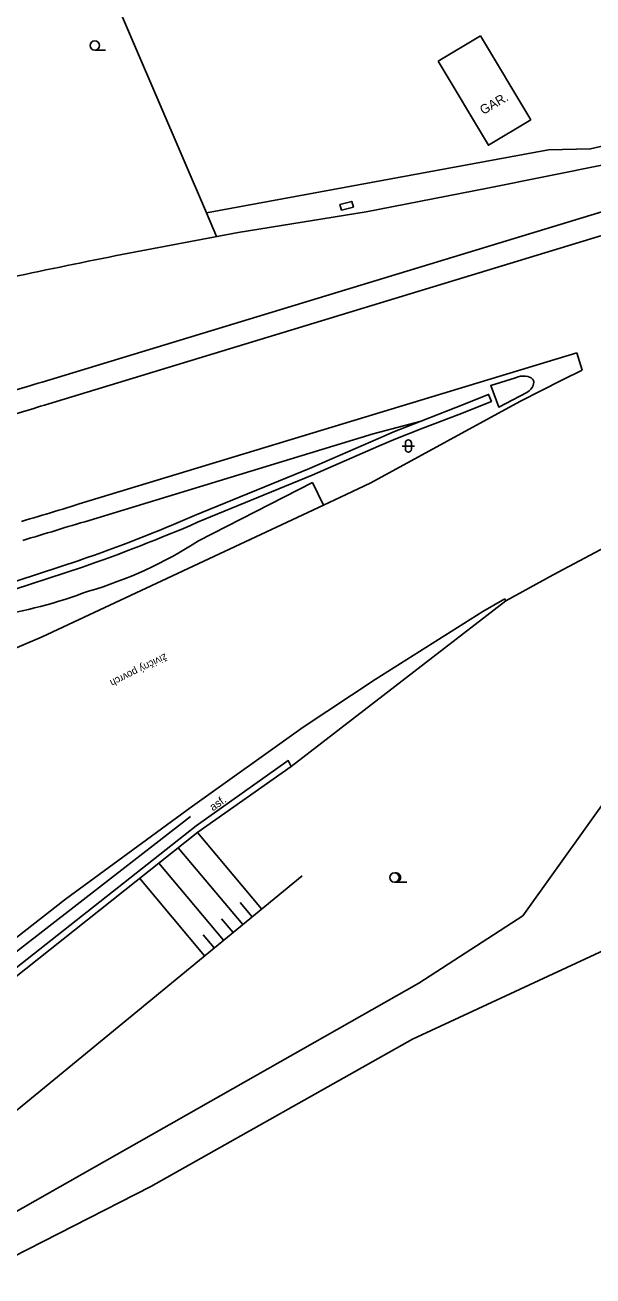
# Model space of a CAD drawing. Extents: x -595546 to -593986, y -1160845 to -1159202.
# Drawn here: x -595028.6 to -594982.5, y -1159598.5 to -1159496.9 of the extents above; entities that cross this region are included whole.
import ezdxf

# ---------------------------------------------------------------- set-up
doc = ezdxf.new("R2010")
doc.units = 0
for name, color, linetype in [('DOP - rozhrani ploch obecne', 7, 'Continuous'), ('Level 24', 7, 'Continuous'), ('Level 36', 7, 'Continuous'), ('TM - budovy zdene_ betonove - VP', 7, 'Continuous'), ('TM - chodniky - VP', 7, 'Continuous'), ('TM - komunikace - VP', 7, 'Continuous'), ('TM - letecke snimky - pomocna linie', 7, 'Continuous'), ('TM - plot drateny_ kovovy - VP', 7, 'Continuous'), ('TM - popis objektu', 7, 'Continuous'), ('TM - popis povrchu', 7, 'Continuous'), ('TM - rozhrani kultur', 7, 'Continuous'), ('TM - srafovani', 7, 'Continuous'), ('Z-KRESBA', 7, 'Continuous'), ('Z-POPIS', 7, 'Continuous')]:
    doc.layers.add(name, color=color, linetype=linetype)

msp = doc.modelspace()

# ---------------------------------------------------------------- linework, layer by layer
at = {"layer": 'DOP - rozhrani ploch obecne'}
for p, q in [((-594981.48, -1159508.24), (-594991.03, -1159510.16)), ((-594991.03, -1159510.16), (-595000.88, -1159512.06)), ((-594979.95, -1159511.52), (-595027.19, -1159525.89)), ((-595000.88, -1159512.06), (-595011.29, -1159513.75)), ((-595011.29, -1159513.75), (-595021.17, -1159515.62)), ((-595000.31, -1159530.1), (-594996.43, -1159529.06)), ((-595000.31, -1159530.1), (-595023.74, -1159537.23)), ((-594999.27, -1159530.2), (-595005.48, -1159532.9)), ((-595005.48, -1159532.9), (-595014.82, -1159536.73)), ((-595005.27, -1159533.46), (-595014.59, -1159537.28)), ((-595005.24, -1159534.04), (-595014.51, -1159538.78)), ((-595024.12, -1159540.35), (-595033.44, -1159543.4)), ((-595023.93, -1159540.92), (-595033.25, -1159543.97))]:
    msp.add_line(p, q, dxfattribs=at)
for points in [[(-595027.19, -1159525.89), (-595027.53, -1159525.99), (-595027.86, -1159526.09), (-595028.19, -1159526.19), (-595028.39, -1159526.25), (-595030.49, -1159526.87)], [(-594988.76, -1159525.54), (-594990.77, -1159526.16), (-594990.12, -1159527.93), (-594987.83, -1159526.74)], [(-594999.27, -1159530.2), (-594999.27, -1159530.2), (-594998.71, -1159529.96), (-594996.5, -1159529.09), (-594993.59, -1159527.97), (-594990.94, -1159526.9), (-594990.94, -1159526.9), (-594990.72, -1159527.46), (-594990.72, -1159527.46), (-594993.37, -1159528.53), (-594996.28, -1159529.64), (-594998.48, -1159530.51), (-594999.89, -1159531.1), (-595005.27, -1159533.46)], [(-595023.74, -1159537.23), (-595024.08, -1159537.33), (-595024.41, -1159537.43), (-595024.75, -1159537.53), (-595025.08, -1159537.63), (-595025.42, -1159537.74), (-595025.75, -1159537.84), (-595026.09, -1159537.94), (-595026.42, -1159538.04), (-595026.76, -1159538.14), (-595027.1, -1159538.24), (-595027.43, -1159538.35), (-595027.77, -1159538.45), (-595028.1, -1159538.55), (-595028.44, -1159538.65), (-595028.77, -1159538.75)]]:
    msp.add_lwpolyline(points, dxfattribs=at)
for centre, radius, start, end in [((-594939.88, -1159929.94), 422.21, 101.1011, 102.366), ((-595067.98, -1159414.01), 133.74, 289.1438, 293.4257), ((-595067.94, -1159414.08), 134.26, 289.1404, 293.4203), ((-595033.05, -1159510.11), 34.15, 286.3666, 302.8916), ((-595037.84, -1159504.41), 41.07, 279.1498, 290.5416)]:
    msp.add_arc(centre, radius, start, end, dxfattribs=at)
msp.add_ellipse((-594988.49, -1159526.24), major_axis=(1.18, 0.47), ratio=0.589585, start_param=5.056559, end_param=7.853982, dxfattribs=at)
at = {"layer": 'Level 24'}
msp.add_lwpolyline([(-595002.89, -1159511.95), (-595001.92, -1159511.7), (-595002.05, -1159511.22), (-595003.01, -1159511.47)], close=True, dxfattribs=at)
at = {"layer": 'Level 36'}
for p, q in [((-595022.92, -1159498.95), (-595022.05, -1159498.95)), ((-594997.7, -1159530.84), (-594997.7, -1159531.34)), ((-594997.2, -1159530.84), (-594997.2, -1159531.34)), ((-594997.95, -1159531.09), (-594996.95, -1159531.09)), ((-594998.59, -1159566.5), (-594997.59, -1159566.5))]:
    msp.add_line(p, q, dxfattribs=at)
for centre in [(-595022.92, -1159498.57), (-594998.59, -1159566.12)]:
    msp.add_circle(centre, 0.375, dxfattribs=at)
for centre, radius, start, end in [((-594997.45, -1159530.84), 0.25, 0, 180), ((-594997.45, -1159531.34), 0.25, 180, 0), ((-594998.46, -1159566.12), 0.375, 260.4059, 99.5941)]:
    msp.add_arc(centre, radius, start, end, dxfattribs=at)
at = {"layer": 'TM - budovy zdene_ betonove - VP'}
for points in [[(-594991.59, -1159497.78), (-594995.05, -1159499.85)], [(-594991.59, -1159497.78), (-594987.51, -1159504.61)], [(-594987.51, -1159504.61), (-594990.96, -1159506.67), (-594995.05, -1159499.85)]]:
    msp.add_lwpolyline(points, dxfattribs=at)
at = {"layer": 'TM - chodniky - VP'}
msp.add_line((-595018.38, -1159591.21), (-595032.6, -1159598.47), dxfattribs=at)
for points in [[(-595033.41, -1159595.57), (-594996.61, -1159574.69), (-594988.17, -1159569.24), (-594977.41, -1159554.2), (-594965.21, -1159546.36)], [(-594980.03, -1159571.32), (-594997.13, -1159579.25)], [(-594997.13, -1159579.25), (-595018.38, -1159591.21)]]:
    msp.add_lwpolyline(points, dxfattribs=at)
at = {"layer": 'TM - komunikace - VP'}
for p, q in [((-594979.41, -1159513.29), (-595026.65, -1159527.66)), ((-594983.78, -1159523.51), (-595024.18, -1159535.79)), ((-594983.78, -1159523.51), (-594983.34, -1159524.92)), ((-595027.19, -1159546.57), (-595004.35, -1159535.9)), ((-594985.7, -1159541.55), (-594977.31, -1159537.09)), ((-595031.86, -1159548.57), (-595027.19, -1159546.57)), ((-595005.99, -1159553.91), (-595000.15, -1159550.03))]:
    msp.add_line(p, q, dxfattribs=at)
for points in [[(-594983.34, -1159524.92), (-594984.93, -1159525.72), (-594988.41, -1159527.47), (-595000.51, -1159534.07), (-595002.51, -1159535.03), (-595004.35, -1159535.9), (-595005.24, -1159534.04)], [(-595026.65, -1159527.66), (-595026.99, -1159527.76), (-595027.32, -1159527.86), (-595027.66, -1159527.96), (-595027.86, -1159528.03), (-595029.97, -1159528.65)], [(-595024.18, -1159535.79), (-595024.51, -1159535.89), (-595024.85, -1159535.99), (-595025.18, -1159536.1), (-595025.52, -1159536.2), (-595025.85, -1159536.3), (-595026.19, -1159536.4), (-595026.52, -1159536.5), (-595026.86, -1159536.61), (-595027.2, -1159536.71), (-595027.53, -1159536.81), (-595027.87, -1159536.91), (-595028.2, -1159537.01), (-595028.54, -1159537.11), (-595028.87, -1159537.22)], [(-594989.54, -1159543.66), (-594985.7, -1159541.55)], [(-594991.4, -1159544.53), (-594989.62, -1159543.5)], [(-594989.62, -1159543.5), (-594989.54, -1159543.66)], [(-595000.15, -1159550.03), (-594991.4, -1159544.53)], [(-595038.65, -1159578.41), (-595036.77, -1159576.83), (-595025.29, -1159567.88), (-595015.17, -1159560.45), (-595005.99, -1159553.91)]]:
    msp.add_lwpolyline(points, dxfattribs=at)
at = {"layer": 'TM - letecke snimky - pomocna linie'}
msp.add_lwpolyline([(-594949.35, -1159497.3), (-594956.38, -1159497.78), (-594959.92, -1159498.81), (-594963.02, -1159500.24), (-594969.22, -1159503.5), (-594975.74, -1159505.91), (-594979.15, -1159506.14), (-594982.66, -1159506.96), (-594986.09, -1159507.04), (-595013.86, -1159512.15)], dxfattribs=at)
at = {"layer": 'TM - plot drateny_ kovovy - VP'}
msp.add_lwpolyline([(-595021.66, -1159493.91), (-595013.86, -1159512.15), (-595013.03, -1159514.08)], dxfattribs=at)
at = {"layer": 'TM - rozhrani kultur'}
msp.add_line((-595006.97, -1159557.1), (-594989.54, -1159543.66), dxfattribs=at)
at = {"layer": 'TM - srafovani'}
for p, q in [((-595014.57, -1159562.47), (-595009.37, -1159568.67)), ((-595016.14, -1159563.71), (-595010.91, -1159569.94)), ((-595017.71, -1159564.96), (-595012.46, -1159571.21)), ((-595019.27, -1159566.2), (-595014, -1159572.48)), ((-595011.12, -1159568.14), (-595010.14, -1159569.3)), ((-595012.62, -1159569.46), (-595011.69, -1159570.57)), ((-595014.12, -1159570.78), (-595013.23, -1159571.84))]:
    msp.add_line(p, q, dxfattribs=at)
at = {"layer": 'Z-KRESBA'}
msp.add_line((-595030.04, -1159585.65), (-595006.08, -1159565.97), dxfattribs=at)
for points in [[(-595035.74, -1159578.51), (-595014.68, -1159561.93), (-595007.21, -1159556.62), (-595006.97, -1159557.1), (-595014.54, -1159562.45), (-595039.48, -1159582.23)], [(-595039.91, -1159581.69), (-595036.13, -1159577.44), (-595015.16, -1159561.17)]]:
    msp.add_lwpolyline(points, dxfattribs=at)

# ---------------------------------------------------------------- texts
at = {"layer": 'TM - popis objektu'}
msp.add_text('GAR.', height=0.75, rotation=30.1545, dxfattribs=at).set_placement((-594991.38, -1159504.21))
at = {"layer": 'TM - popis povrchu'}
msp.add_text('asf.', height=0.65, rotation=35.2564, dxfattribs=at).set_placement((-595013.32, -1159560.75))
at = {"layer": 'Z-POPIS'}
msp.add_text('živičný povrch', height=0.6, rotation=206.0674, dxfattribs=at).set_placement((-595017.22, -1159547.91))

doc.saveas('drawing.dxf')
